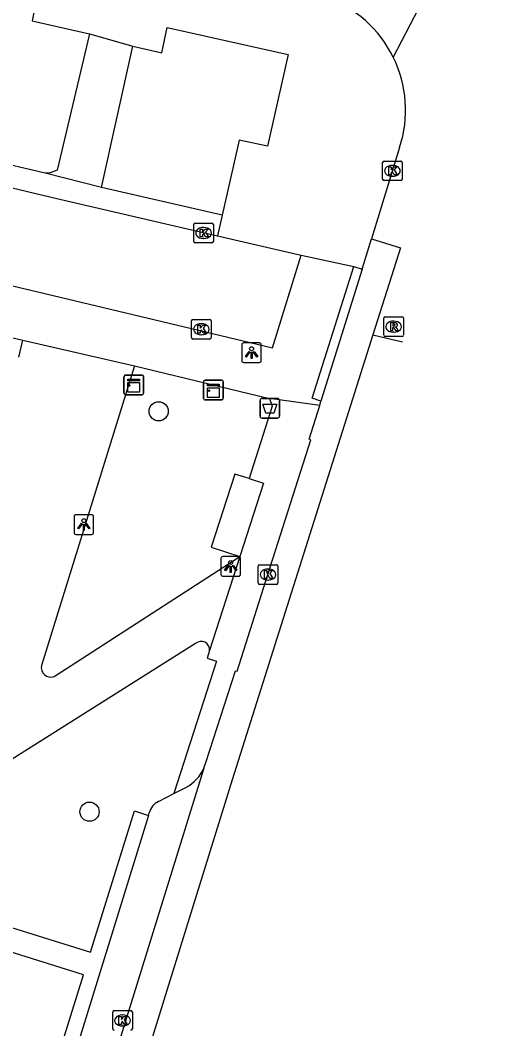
# Model space of a CAD drawing. Extents: x 163010 to 163853, y 382793 to 383982.
# Drawn here: x 163774.7 to 163798.4, y 383312.5 to 383363.9 of the extents above; entities that cross this region are included whole.
import ezdxf

# ---------------------------------------------------------------- set-up
doc = ezdxf.new("R2010")
doc.units = 0
for name, color, linetype in [('IMGEO_Afvalbak', 7, 'Continuous'), ('IMGEO_Boom', 7, 'Continuous'), ('IMGEO_Kast', 7, 'Continuous'), ('IMGEO_Kolk', 7, 'Continuous'), ('IMGEO_Lichtpunt', 7, 'Continuous'), ('IMGEO_Parkeervlak_open', 7, 'Continuous'), ('IMGEO_Rijbaan_lokaal_open', 7, 'Continuous'), ('IMGEO_Rioolput', 7, 'Continuous'), ('IMGEO_Voetpad_open', 7, 'Continuous')]:
    doc.layers.add(name, color=color, linetype=linetype)

msp = doc.modelspace()

# ---------------------------------------------------------------- linework, layer by layer
at = {"layer": 'IMGEO_Afvalbak'}
for p, q in [((163786.934, 383343.701), (163786.934, 383344.501)), ((163786.934, 383344.501), (163786.934, 383343.701)), ((163787.034, 383344.601), (163787.824, 383344.601)), ((163787.824, 383344.601), (163787.034, 383344.601)), ((163787.924, 383344.501), (163787.924, 383343.701)), ((163787.924, 383343.701), (163787.924, 383344.501)), ((163787.824, 383343.601), (163787.034, 383343.601)), ((163787.034, 383343.601), (163787.824, 383343.601))]:
    msp.add_line(p, q, dxfattribs=at)
msp.add_lwpolyline([(163787.077, 383344.315), (163787.781, 383344.315), (163787.632, 383343.845), (163787.226, 383343.845), (163787.077, 383344.315)], dxfattribs=at)
for centre, start, end in [((163787.034, 383344.501), 90, 180), ((163787.034, 383344.501), 90, 180), ((163787.824, 383344.501), 0, 90), ((163787.824, 383344.501), 360, 90), ((163787.034, 383343.701), 180, 270), ((163787.034, 383343.701), 180, 270), ((163787.824, 383343.701), 270, 0), ((163787.824, 383343.701), 270, 0)]:
    msp.add_arc(centre, 0.1, start, end, dxfattribs=at)
at = {"layer": 'IMGEO_Boom'}
for centre in [(163781.77, 383343.947), (163778.248, 383323.546)]:
    msp.add_circle(centre, 0.489, dxfattribs=at)
at = {"layer": 'IMGEO_Kast'}
for p, q in [((163780.003, 383344.868), (163780.003, 383345.709)), ((163780.003, 383345.709), (163780.003, 383344.868)), ((163780.078, 383345.793), (163780.919, 383345.793)), ((163780.919, 383345.793), (163780.078, 383345.793)), ((163781.003, 383345.718), (163781.003, 383344.877)), ((163781.003, 383344.877), (163781.003, 383345.718)), ((163784.054, 383344.606), (163784.054, 383345.447)), ((163784.054, 383345.447), (163784.054, 383344.606)), ((163784.129, 383345.531), (163784.97, 383345.531)), ((163784.97, 383345.531), (163784.129, 383345.531)), ((163785.054, 383345.456), (163785.054, 383344.615)), ((163785.054, 383344.615), (163785.054, 383345.456)), ((163780.928, 383344.793), (163780.087, 383344.793)), ((163780.087, 383344.793), (163780.928, 383344.793)), ((163784.979, 383344.531), (163784.138, 383344.531)), ((163784.138, 383344.531), (163784.979, 383344.531))]:
    msp.add_line(p, q, dxfattribs=at)
for points in [[(163780.198, 383345.583), (163780.798, 383345.583), (163780.798, 383345.498), (163780.198, 383345.498), (163780.198, 383345.583)], [(163780.198, 383345.408), (163780.798, 383345.408), (163780.798, 383344.919), (163780.198, 383344.919), (163780.198, 383345.408)], [(163784.249, 383345.321), (163784.849, 383345.321), (163784.849, 383345.236), (163784.249, 383345.236), (163784.249, 383345.321)], [(163784.249, 383345.146), (163784.849, 383345.146), (163784.849, 383344.657), (163784.249, 383344.657), (163784.249, 383345.146)]]:
    msp.add_lwpolyline(points, dxfattribs=at)
for centre in [(163780.282, 383345.257), (163784.333, 383344.995)]:
    msp.add_circle(centre, 0.0377, dxfattribs=at)
for centre, start, end in [((163780.081, 383345.715), 92.4484, 184.2845), ((163780.081, 383345.715), 92.4484, 184.2845), ((163780.925, 383345.715), 2.4484, 94.2845), ((163780.925, 383345.715), 2.4484, 94.2845), ((163784.132, 383345.453), 92.4484, 184.2845), ((163784.132, 383345.453), 92.4484, 184.2845), ((163784.976, 383345.453), 2.4484, 94.2845), ((163784.976, 383345.453), 2.4484, 94.2845), ((163780.081, 383344.871), 182.4484, 274.2845), ((163780.081, 383344.871), 182.4484, 274.2845), ((163780.925, 383344.871), 272.4484, 4.2845), ((163780.925, 383344.871), 272.4484, 4.2845), ((163784.132, 383344.609), 182.4484, 274.2845), ((163784.132, 383344.609), 182.4484, 274.2845), ((163784.976, 383344.609), 272.4484, 4.2845), ((163784.976, 383344.609), 272.4484, 4.2845)]:
    msp.add_arc(centre, 0.0779, start, end, dxfattribs=at)
at = {"layer": 'IMGEO_Kolk'}
for p, q in [((163793.248, 383356.698), (163794.1, 383356.698)), ((163793.173, 383355.772), (163793.173, 383356.624)), ((163793.661, 383356.478), (163793.686, 383356.478)), ((163794.174, 383356.624), (163794.174, 383355.772)), ((163794.1, 383355.698), (163793.248, 383355.698)), ((163793.684, 383355.918), (163793.659, 383355.918)), ((163783.556, 383352.606), (163783.556, 383353.458)), ((163783.631, 383353.532), (163784.483, 383353.532)), ((163784.044, 383353.312), (163784.069, 383353.312)), ((163784.557, 383353.458), (163784.557, 383352.606)), ((163784.067, 383352.752), (163784.042, 383352.752)), ((163784.483, 383352.532), (163783.631, 383352.532)), ((163783.439, 383347.701), (163783.439, 383348.553)), ((163783.514, 383348.627), (163784.366, 383348.627)), ((163784.44, 383348.553), (163784.44, 383347.701)), ((163783.927, 383348.407), (163783.952, 383348.407)), ((163784.366, 383347.627), (163783.514, 383347.627)), ((163783.95, 383347.847), (163783.925, 383347.847)), ((163786.911, 383336.129), (163787.763, 383336.129)), ((163786.836, 383335.203), (163786.836, 383336.055)), ((163787.324, 383335.909), (163787.349, 383335.909)), ((163787.837, 383336.055), (163787.837, 383335.203)), ((163787.763, 383335.129), (163786.911, 383335.129)), ((163787.347, 383335.349), (163787.322, 383335.349)), ((163779.427, 383312.485), (163779.427, 383313.337)), ((163779.502, 383313.411), (163780.354, 383313.411)), ((163779.915, 383313.191), (163779.94, 383313.191)), ((163780.428, 383313.337), (163780.428, 383312.485)), ((163779.938, 383312.631), (163779.913, 383312.631))]:
    msp.add_line(p, q, dxfattribs=at)
for points in [[(163793.248, 383356.698), (163794.1, 383356.698)], [(163793.173, 383355.772), (163793.173, 383356.624)], [(163793.494, 383356.398), (163793.617, 383356.398), (163793.617, 383356.247), (163793.747, 383356.398), (163793.911, 383356.398), (163793.765, 383356.247), (163793.918, 383355.998), (163793.766, 383355.998), (163793.681, 383356.162), (163793.617, 383356.095), (163793.617, 383355.998), (163793.494, 383355.998), (163793.494, 383356.398)], [(163794.174, 383356.624), (163794.174, 383355.772)], [(163794.1, 383355.698), (163793.248, 383355.698)], [(163783.556, 383352.606), (163783.556, 383353.458)], [(163783.631, 383353.532), (163784.483, 383353.532)], [(163783.877, 383353.232), (163784, 383353.232), (163784, 383353.081), (163784.13, 383353.232), (163784.294, 383353.232), (163784.148, 383353.081), (163784.301, 383352.832), (163784.149, 383352.832), (163784.064, 383352.996), (163784, 383352.929), (163784, 383352.832), (163783.877, 383352.832), (163783.877, 383353.232)], [(163784.557, 383353.458), (163784.557, 383352.606)], [(163784.483, 383352.532), (163783.631, 383352.532)], [(163783.439, 383347.701), (163783.439, 383348.553)], [(163783.514, 383348.627), (163784.366, 383348.627)], [(163784.44, 383348.553), (163784.44, 383347.701)], [(163783.76, 383348.327), (163783.883, 383348.327), (163783.883, 383348.176), (163784.013, 383348.327), (163784.177, 383348.327), (163784.031, 383348.176), (163784.184, 383347.927), (163784.032, 383347.927), (163783.947, 383348.091), (163783.883, 383348.024), (163783.883, 383347.927), (163783.76, 383347.927), (163783.76, 383348.327)], [(163784.366, 383347.627), (163783.514, 383347.627)], [(163786.911, 383336.129), (163787.763, 383336.129)], [(163786.836, 383335.203), (163786.836, 383336.055)], [(163787.157, 383335.829), (163787.28, 383335.829), (163787.28, 383335.678), (163787.41, 383335.829), (163787.574, 383335.829), (163787.428, 383335.678), (163787.581, 383335.429), (163787.429, 383335.429), (163787.344, 383335.593), (163787.28, 383335.526), (163787.28, 383335.429), (163787.157, 383335.429), (163787.157, 383335.829)], [(163787.837, 383336.055), (163787.837, 383335.203)], [(163787.763, 383335.129), (163786.911, 383335.129)], [(163779.427, 383312.485), (163779.427, 383313.337)], [(163779.502, 383313.411), (163780.354, 383313.411)], [(163779.748, 383313.111), (163779.871, 383313.111), (163779.871, 383312.96), (163780.001, 383313.111), (163780.165, 383313.111), (163780.019, 383312.96), (163780.172, 383312.711), (163780.02, 383312.711), (163779.935, 383312.875), (163779.871, 383312.808), (163779.871, 383312.711), (163779.748, 383312.711), (163779.748, 383313.111)], [(163780.428, 383313.337), (163780.428, 383312.485)]]:
    msp.add_lwpolyline(points, dxfattribs=at)
for centre, start, end in [((163793.25, 383356.622), 91.552, 178.448), ((163793.25, 383356.622), 91.552, 178.448), ((163794.098, 383356.622), 1.552, 88.448), ((163794.098, 383356.622), 1.552, 88.448), ((163793.25, 383355.774), 181.552, 268.448), ((163793.25, 383355.774), 181.552, 268.448), ((163794.098, 383355.774), 271.552, 358.448), ((163794.098, 383355.774), 271.552, 358.448), ((163783.633, 383353.456), 91.552, 178.448), ((163783.633, 383353.456), 91.552, 178.448), ((163784.481, 383353.456), 1.552, 88.448), ((163784.481, 383353.456), 1.552, 88.448), ((163783.633, 383352.608), 181.552, 268.448), ((163783.633, 383352.608), 181.552, 268.448), ((163784.481, 383352.608), 271.552, 358.448), ((163784.481, 383352.608), 271.552, 358.448), ((163783.516, 383348.551), 91.552, 178.448), ((163783.516, 383348.551), 91.552, 178.448), ((163784.364, 383348.551), 1.552, 88.448), ((163784.364, 383348.551), 1.552, 88.448), ((163783.516, 383347.703), 181.552, 268.448), ((163783.516, 383347.703), 181.552, 268.448), ((163784.364, 383347.703), 271.552, 358.448), ((163784.364, 383347.703), 271.552, 358.448), ((163786.913, 383336.053), 91.552, 178.448), ((163786.913, 383336.053), 91.552, 178.448), ((163787.761, 383336.053), 1.552, 88.448), ((163787.761, 383336.053), 1.552, 88.448), ((163786.913, 383335.205), 181.552, 268.448), ((163786.913, 383335.205), 181.552, 268.448), ((163787.761, 383335.205), 271.552, 358.448), ((163787.761, 383335.205), 271.552, 358.448), ((163779.504, 383313.335), 91.552, 178.448), ((163779.504, 383313.335), 91.552, 178.448), ((163780.352, 383313.335), 1.552, 88.448), ((163780.352, 383313.335), 1.552, 88.448), ((163779.504, 383312.487), 181.552, 268.448), ((163779.504, 383312.487), 181.552, 268.448), ((163780.352, 383312.487), 271.552, 358.448), ((163780.352, 383312.487), 271.552, 358.448)]:
    msp.add_arc(centre, 0.0765, start, end, dxfattribs=at)
for centre, major_axis, ratio, start_param, end_param in [((163793.66, 383356.198), (-0.387, 0.002), 0.722429, 4.712389, 7.853982), ((163793.685, 383356.198), (-0.39, 0.002), 0.717154, 1.570796, 4.712389), ((163784.043, 383353.032), (-0.387, 0.002), 0.722429, 4.712389, 7.853982), ((163784.068, 383353.032), (-0.39, 0.002), 0.717154, 1.570796, 4.712389), ((163783.926, 383348.127), (-0.387, 0.002), 0.722429, 4.712389, 7.853982), ((163783.951, 383348.127), (-0.39, 0.002), 0.717154, 1.570796, 4.712389), ((163787.323, 383335.629), (-0.387, 0.002), 0.722429, 4.712389, 7.853982), ((163787.348, 383335.629), (-0.39, 0.002), 0.717154, 1.570796, 4.712389), ((163779.914, 383312.911), (-0.387, 0.002), 0.722429, 4.712389, 7.853982), ((163779.939, 383312.911), (-0.39, 0.002), 0.717154, 1.570796, 4.712389)]:
    msp.add_ellipse(centre, major_axis=major_axis, ratio=ratio, start_param=start_param, end_param=end_param, dxfattribs=at)
at = {"layer": 'IMGEO_Lichtpunt'}
for p, q in [((163786.903, 383347.431), (163786.095, 383347.431)), ((163786.903, 383347.431), (163786.095, 383347.431)), ((163786.001, 383347.336), (163786.001, 383346.529)), ((163786.001, 383347.336), (163786.001, 383346.529)), ((163786.997, 383346.529), (163786.997, 383347.336)), ((163786.997, 383346.529), (163786.997, 383347.336)), ((163786.095, 383346.435), (163786.903, 383346.435)), ((163786.095, 383346.435), (163786.903, 383346.435)), ((163777.458, 383338.578), (163777.458, 383337.771)), ((163777.458, 383338.578), (163777.458, 383337.771)), ((163778.36, 383338.673), (163777.552, 383338.673)), ((163778.36, 383338.673), (163777.552, 383338.673)), ((163778.454, 383337.771), (163778.454, 383338.578)), ((163778.454, 383337.771), (163778.454, 383338.578)), ((163777.552, 383337.677), (163778.36, 383337.677)), ((163777.552, 383337.677), (163778.36, 383337.677)), ((163784.94, 383336.447), (163784.94, 383335.64)), ((163784.94, 383336.447), (163784.94, 383335.64)), ((163785.842, 383336.542), (163785.034, 383336.542)), ((163785.842, 383336.542), (163785.034, 383336.542)), ((163785.936, 383335.64), (163785.936, 383336.447)), ((163785.936, 383335.64), (163785.936, 383336.447)), ((163785.034, 383335.546), (163785.842, 383335.546)), ((163785.034, 383335.546), (163785.842, 383335.546))]:
    msp.add_line(p, q, dxfattribs=at)
for points in [[(163786.375, 383347), (163786.414, 383346.972), (163786.226, 383346.71), (163786.188, 383346.737), (163786.375, 383347)], [(163786.477, 383346.952), (163786.524, 383346.952), (163786.524, 383346.63), (163786.477, 383346.63), (163786.477, 383346.952)], [(163786.587, 383346.972), (163786.625, 383346.999), (163786.812, 383346.737), (163786.773, 383346.709), (163786.587, 383346.972)], [(163777.832, 383338.242), (163777.871, 383338.214), (163777.683, 383337.952), (163777.645, 383337.979), (163777.832, 383338.242)], [(163777.934, 383338.194), (163777.981, 383338.194), (163777.981, 383337.872), (163777.934, 383337.872), (163777.934, 383338.194)], [(163778.044, 383338.214), (163778.082, 383338.241), (163778.269, 383337.979), (163778.23, 383337.951), (163778.044, 383338.214)], [(163785.314, 383336.111), (163785.353, 383336.083), (163785.165, 383335.821), (163785.127, 383335.848), (163785.314, 383336.111)], [(163785.416, 383336.063), (163785.463, 383336.063), (163785.463, 383335.741), (163785.416, 383335.741), (163785.416, 383336.063)], [(163785.526, 383336.083), (163785.564, 383336.11), (163785.751, 383335.848), (163785.712, 383335.82), (163785.526, 383336.083)]]:
    msp.add_lwpolyline(points, dxfattribs=at)
for centre in [(163786.5, 383347.134), (163777.957, 383338.376), (163785.439, 383336.245)]:
    msp.add_circle(centre, 0.0994, dxfattribs=at)
for centre, start, end in [((163786.095, 383347.336), 90, 180), ((163786.095, 383347.336), 90, 180), ((163786.903, 383347.336), 0, 90), ((163786.903, 383347.336), 0, 90), ((163786.095, 383346.529), 180, 270), ((163786.095, 383346.529), 180, 270), ((163786.903, 383346.529), 270, 0), ((163786.903, 383346.529), 270, 360), ((163777.552, 383338.578), 90, 180), ((163777.552, 383338.578), 90, 180), ((163778.36, 383338.578), 0, 90), ((163778.36, 383338.578), 0, 90), ((163777.552, 383337.771), 180, 270), ((163777.552, 383337.771), 180, 270), ((163778.36, 383337.771), 270, 0), ((163778.36, 383337.771), 270, 360), ((163785.034, 383336.447), 90, 180), ((163785.034, 383336.447), 90, 180), ((163785.842, 383336.447), 0, 90), ((163785.842, 383336.447), 0, 90), ((163785.034, 383335.64), 180, 270), ((163785.034, 383335.64), 180, 270), ((163785.842, 383335.64), 270, 0), ((163785.842, 383335.64), 270, 360)]:
    msp.add_arc(centre, 0.0946, start, end, dxfattribs=at)
at = {"layer": 'IMGEO_Parkeervlak_open'}
for points in [[(163781.752, 383324.07), (163782.549, 383324.479)], [(163781.251, 383323.35), (163781.292, 383323.483)]]:
    msp.add_lwpolyline(points, dxfattribs=at)
msp.add_arc((163782.207, 383323.24), 0.947, 118.7211, 165.1112, dxfattribs=at)
at = {"layer": 'IMGEO_Rijbaan_lokaal_open'}
for points in [[(163798.38, 383370.98), (163793.719, 383361.985)], [(163754.535, 383360.053), (163776.589, 383354.796), (163784.762, 383352.89)], [(163794.04, 383357.394), (163792.602, 383352.734)], [(163753.411, 383355.265), (163775.252, 383350.11), (163787.56, 383347.183), (163789.027, 383351.896)], [(163784.762, 383352.89), (163789.027, 383351.896)], [(163792.125, 383351.191), (163792.602, 383352.734)], [(163792.602, 383352.734), (163794.08, 383352.273), (163792.677, 383347.837)], [(163792.125, 383351.191), (163790.026, 383344.468)], [(163792.677, 383347.837), (163785.509, 383325.179), (163776.974, 383297.624)], [(163792.677, 383347.837), (163794.181, 383347.493)], [(163789.972, 383344.247), (163790.026, 383344.468)], [(163784.07, 383325.768), (163784.186, 383326.112), (163785.674, 383330.732), (163785.762, 383330.705), (163787.337, 383335.629), (163789.52, 383342.498), (163789.432, 383342.533), (163789.972, 383344.247)], [(163784.07, 383325.768), (163775.748, 383298.893)]]:
    msp.add_lwpolyline(points, dxfattribs=at)
for centre, radius, start, end in [((163788.249, 383359.296), 6.095, 26.1798, 70.549), ((163788.243, 383359.295), 6.101, 341.8406, 26.1585)]:
    msp.add_arc(centre, radius, start, end, dxfattribs=at)
at = {"layer": 'IMGEO_Rioolput'}
for p, q in [((163793.234, 383347.834), (163793.234, 383348.686)), ((163793.309, 383348.76), (163794.161, 383348.76)), ((163793.722, 383348.54), (163793.747, 383348.54)), ((163794.235, 383348.686), (163794.235, 383347.834)), ((163793.745, 383347.98), (163793.72, 383347.98)), ((163794.161, 383347.76), (163793.309, 383347.76))]:
    msp.add_line(p, q, dxfattribs=at)
for points in [[(163793.234, 383347.834), (163793.234, 383348.686)], [(163793.309, 383348.76), (163794.161, 383348.76)], [(163793.823, 383348.458), (163793.571, 383348.46), (163793.571, 383348.06)], [(163794.235, 383348.686), (163794.235, 383347.834)], [(163793.571, 383348.06), (163793.695, 383348.06), (163793.695, 383348.222), (163793.706, 383348.222)], [(163793.749, 383348.379), (163793.695, 383348.379), (163793.695, 383348.298)], [(163793.695, 383348.298), (163793.747, 383348.298)], [(163793.753, 383348.193), (163793.824, 383348.06), (163793.964, 383348.06), (163793.899, 383348.186)], [(163794.161, 383347.76), (163793.309, 383347.76)]]:
    msp.add_lwpolyline(points, dxfattribs=at)
for centre, radius, start, end in [((163793.311, 383348.684), 0.0765, 91.552, 178.448), ((163793.311, 383348.684), 0.0765, 91.552, 178.448), ((163793.822, 383348.348), 0.109, 350.3612, 89.416), ((163794.159, 383348.684), 0.0765, 1.552, 88.448), ((163794.159, 383348.684), 0.0765, 1.552, 88.448), ((163793.705, 383348.169), 0.0533, 26.0293, 88.6989), ((163793.731, 383348.487), 0.19, 274.7715, 282.9687), ((163793.755, 383348.283), 0.0964, 77.0061, 93.1865), ((163793.769, 383348.34), 0.0378, 276.6634, 79.6772), ((163793.82, 383348.348), 0.112, 277.5842, 350.9817), ((163793.804, 383348.133), 0.108, 29.5134, 73.7905), ((163793.311, 383347.836), 0.0765, 181.552, 268.448), ((163793.311, 383347.836), 0.0765, 181.552, 268.448), ((163794.159, 383347.836), 0.0765, 271.552, 358.448), ((163794.159, 383347.836), 0.0765, 271.552, 358.448)]:
    msp.add_arc(centre, radius, start, end, dxfattribs=at)
for centre, major_axis, ratio, start_param, end_param in [((163793.721, 383348.26), (-0.387, 0.002), 0.722429, 4.712389, 7.853982), ((163793.746, 383348.26), (-0.39, 0.002), 0.717154, 1.570796, 4.712389)]:
    msp.add_ellipse(centre, major_axis=major_axis, ratio=ratio, start_param=start_param, end_param=end_param, dxfattribs=at)
at = {"layer": 'IMGEO_Voetpad_open'}
for points in [[(163748.307, 383374.117), (163755.491, 383370.375), (163775.685, 383365.603), (163775.319, 383363.846), (163778.246, 383363.18)], [(163780.455, 383362.549), (163781.932, 383362.217), (163782.206, 383363.494), (163788.359, 383362.117), (163787.31, 383357.457), (163785.862, 383357.756), (163784.998, 383353.934)], [(163778.246, 383363.18), (163776.592, 383356.226), (163776.249, 383356.094), (163775.986, 383356.078)], [(163778.246, 383363.18), (163780.455, 383362.549)], [(163778.857, 383355.345), (163780.455, 383362.549)], [(163775.986, 383356.078), (163755.642, 383360.831), (163755.433, 383360.934), (163755.296, 383361.078)], [(163729.488, 383358.225), (163774.855, 383347.564)], [(163778.857, 383355.345), (163775.986, 383356.078)], [(163784.998, 383353.934), (163778.857, 383355.345)], [(163784.998, 383353.934), (163784.762, 383352.89)], [(163789.027, 383351.896), (163791.701, 383351.323)], [(163790.026, 383344.468), (163789.591, 383344.614), (163791.701, 383351.323)], [(163791.701, 383351.323), (163792.125, 383351.191)], [(163774.649, 383346.71), (163774.855, 383347.564)], [(163774.855, 383347.564), (163780.535, 383346.259)], [(163780.535, 383346.259), (163775.795, 383331.002)], [(163780.535, 383346.259), (163787.416, 383344.602)], [(163787.416, 383344.602), (163787.556, 383344.215), (163786.386, 383340.517)], [(163789.972, 383344.247), (163787.416, 383344.602)], [(163786.386, 383340.517), (163785.65, 383340.75), (163784.447, 383337.03), (163785.898, 383336.543)], [(163786.386, 383340.517), (163787.113, 383340.287), (163785.898, 383336.543)], [(163776.439, 383330.434), (163785.898, 383336.543)], [(163785.898, 383336.543), (163784.363, 383331.756)], [(163783.646, 383332.12), (163774.302, 383326.222), (163771.87, 383318.403), (163778.303, 383316.388), (163780.541, 383323.598), (163781.251, 383323.35)], [(163784.363, 383331.756), (163784.24, 383331.376), (163784.715, 383331.221), (163782.549, 383324.479)], [(163782.549, 383324.479), (163783.149, 383324.787)], [(163781.251, 383323.35), (163774.782, 383302.438)], [(163777.944, 383315.239), (163771.49, 383317.25), (163766.58, 383301.471), (163773.013, 383299.484), (163777.944, 383315.239)]]:
    msp.add_lwpolyline(points, dxfattribs=at)
for centre, radius, start, end in [((163783.934, 383331.798), 0.432, 354.3762, 131.7927), ((163776.279, 383330.902), 0.494, 168.2877, 288.8885), ((163782.256, 383326.548), 1.974, 296.8844, 336.7293)]:
    msp.add_arc(centre, radius, start, end, dxfattribs=at)

doc.saveas('drawing.dxf')
